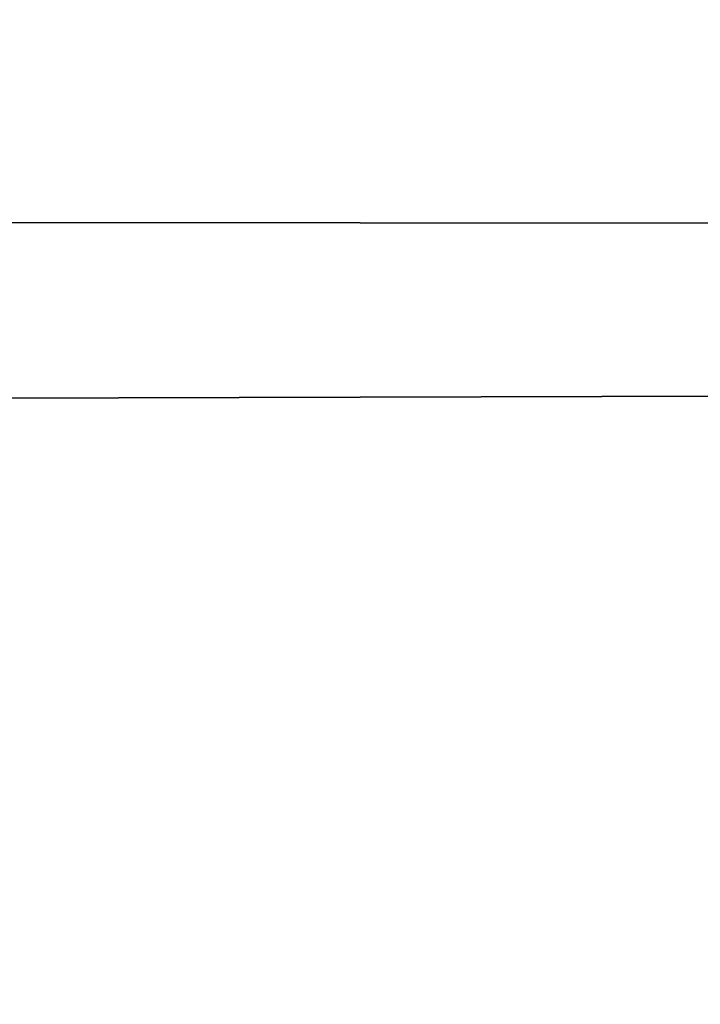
# Model space of a CAD drawing. Header units: millimetres. Extents: x -184 to 165, y -135 to 242.
# Tile 639 of 656: x -36.495 to -36.28, y -85.048 to -84.736. Entities that reach past the tile are written whole.
import ezdxf

# ---------------------------------------------------------------- set-up
doc = ezdxf.new("R2010")
doc.units = ezdxf.units.MM
doc.header["$LTSCALE"] = 41.718519
doc.layers.add('384', color=7, linetype='CONTINUOUS')
doc.layers.add('386', color=7, linetype='CONTINUOUS')

msp = doc.modelspace()

# ---------------------------------------------------------------- linework, layer by layer
at = {"layer": '384', "linetype": 'CONTINUOUS'}
for points in [[(-20.99716, -84.3438, 60), (-21.20615, -84.8131, 60), (-176.35273, -84.68165, 60), (-20.99716, -84.3438, 60)], [(-21.20615, -84.8131, 60), (-176.09864, -85.24468, 60), (-176.35273, -84.68165, 60), (-21.20615, -84.8131, 60)], [(-21.20615, -84.8131, 60), (-21.41795, -85.28106, 60), (-176.09864, -85.24468, 60), (-21.20615, -84.8131, 60)]]:
    msp.add_3dface(points, dxfattribs=at)
at = {"layer": '386', "linetype": 'CONTINUOUS'}
for points in [[(-176.50284, -84.3438, 63), (-176.29385, -84.8131, 63), (-21.14727, -84.68165, 63), (-176.50284, -84.3438, 63)], [(-176.29385, -84.8131, 63), (-21.40136, -85.24468, 63), (-21.14727, -84.68165, 63), (-176.29385, -84.8131, 63)], [(-176.29385, -84.8131, 63), (-176.08205, -85.28106, 63), (-21.40136, -85.24468, 63), (-176.29385, -84.8131, 63)]]:
    msp.add_3dface(points, dxfattribs=at)

doc.saveas('drawing.dxf')
